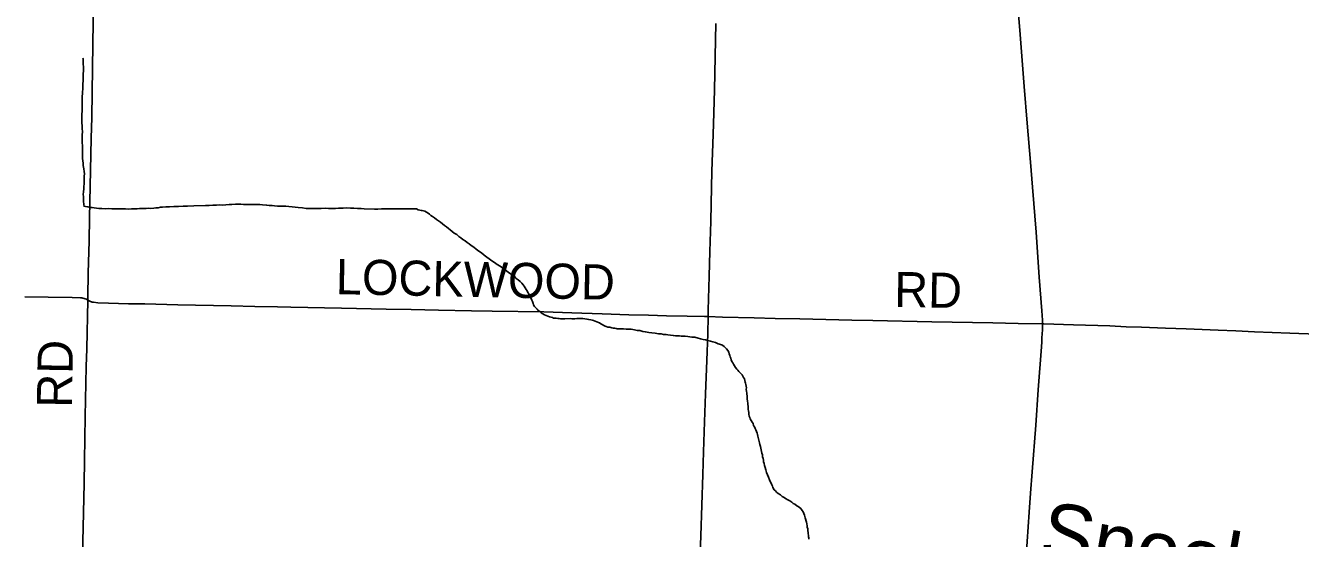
# Model space of a CAD drawing. Extents: x 2.1 to 73.9, y 4 to 26.
# Drawn here: x 43.618 to 44.65, y 23.685 to 24.1 of the extents above; entities that cross this region are included whole.
import ezdxf

# ---------------------------------------------------------------- set-up
doc = ezdxf.new("R2010")
doc.units = 0
for name, color, linetype in [('GM_X_Minor_River', 7, 'Continuous'), ('GM_X_Minor_River_Text', 7, 'Continuous'), ('GM_X_Township_Road', 7, 'Continuous'), ('GM_X_Township_Road_Text', 7, 'Continuous'), ('GM_X_US_Route', 7, 'Continuous')]:
    doc.layers.add(name, color=color, linetype=linetype)

msp = doc.modelspace()

# ---------------------------------------------------------------- linework, layer by layer
at = {"layer": 'GM_X_Minor_River'}
for points in [[(43.6656, 23.9681), (43.6657, 23.9702), (43.6659, 23.9723), (43.6659, 23.9744), (43.666, 23.9765), (43.666, 23.9784), (43.6662, 23.9803), (43.666, 23.9822), (43.6657, 23.9843), (43.6652, 23.9871), (43.665, 23.989), (43.6649, 23.9909), (43.6647, 23.9928), (43.6647, 23.9947), (43.6646, 23.9968), (43.6646, 23.9989), (43.6646, 24.001), (43.6645, 24.0033), (43.6643, 24.0054), (43.6644, 24.0073), (43.6644, 24.0099), (43.6644, 24.0118), (43.6645, 24.0143), (43.6643, 24.017), (43.6642, 24.0193), (43.664, 24.0217), (43.6641, 24.0244), (43.6641, 24.0267), (43.6641, 24.0287), (43.6642, 24.031), (43.6643, 24.039), (43.6643, 24.0411), (43.6644, 24.0432), (43.6646, 24.0451), (43.6646, 24.0468), (43.6648, 24.0489), (43.6649, 24.0511), (43.6649, 24.0534), (43.6651, 24.0555), (43.6652, 24.0572), (43.6652, 24.0593), (43.6652, 24.0616), (43.6653, 24.0635), (43.6653, 24.0656), (43.6653, 24.0673), (43.6652, 24.069), (43.665, 24.0705), (43.665, 24.0719), (43.665, 24.0732), (43.6648, 24.0739), (43.6648, 24.0739)], [(43.9103, 23.9521), (43.9065, 23.9519), (43.9037, 23.9518), (43.9008, 23.9518), (43.8926, 23.952), (43.89, 23.9522), (43.8871, 23.9524), (43.8843, 23.9525), (43.8814, 23.9525), (43.8784, 23.9528), (43.8755, 23.9526), (43.8717, 23.9525), (43.8693, 23.9523), (43.8664, 23.9524), (43.8637, 23.9524), (43.8609, 23.9525), (43.8578, 23.9523), (43.8548, 23.9524), (43.8518, 23.9522), (43.8485, 23.9523), (43.8455, 23.9523), (43.8426, 23.9528), (43.8392, 23.9532), (43.8368, 23.9534), (43.8343, 23.9537), (43.8316, 23.9539), (43.8292, 23.9541), (43.8269, 23.9542), (43.8246, 23.9542), (43.8223, 23.9542), (43.82, 23.9545), (43.8181, 23.9547), (43.8159, 23.9547), (43.8136, 23.9551), (43.8103, 23.9552), (43.8081, 23.9554), (43.8056, 23.9554), (43.8033, 23.9555), (43.8012, 23.9555), (43.7991, 23.9555), (43.797, 23.9556), (43.7949, 23.9556), (43.7927, 23.9557), (43.7904, 23.9557), (43.7883, 23.9557), (43.7854, 23.9556), (43.7832, 23.9554), (43.7807, 23.9553), (43.7782, 23.9551), (43.7757, 23.9552), (43.7731, 23.955), (43.7702, 23.9549), (43.7672, 23.9547), (43.7641, 23.9548), (43.7546, 23.9544), (43.7497, 23.9543), (43.746, 23.9541), (43.7424, 23.954), (43.7386, 23.9539), (43.735, 23.9537), (43.732, 23.9536), (43.7293, 23.9534), (43.7276, 23.9533), (43.7259, 23.9529), (43.724, 23.9528), (43.7224, 23.9526), (43.72, 23.9524), (43.7179, 23.9525), (43.7162, 23.9523), (43.7144, 23.9522), (43.7127, 23.9522), (43.7108, 23.9522), (43.7087, 23.9521), (43.7066, 23.9519), (43.7042, 23.9519), (43.7017, 23.9518), (43.6994, 23.952), (43.6969, 23.9519), (43.6935, 23.9521), (43.6907, 23.952), (43.6882, 23.952), (43.6857, 23.9522), (43.6829, 23.9521), (43.6802, 23.9523), (43.6777, 23.9524), (43.676, 23.9526), (43.6741, 23.9528), (43.6724, 23.953), (43.6707, 23.9532), (43.6688, 23.9536), (43.6671, 23.9539), (43.6658, 23.9541), (43.6656, 23.9552), (43.6656, 23.9564), (43.6655, 23.9573), (43.6655, 23.9592), (43.6653, 23.9604), (43.6653, 23.9619), (43.6652, 23.9636), (43.6654, 23.9659), (43.6656, 23.9681)], [(44.0662, 23.8631), (44.0647, 23.8632), (44.063, 23.863), (44.0607, 23.863), (44.0592, 23.8631), (44.055, 23.8629), (44.054, 23.8629), (44.0523, 23.863), (44.0514, 23.863), (44.0504, 23.8632), (44.0493, 23.8632), (44.0481, 23.8634), (44.0468, 23.8634), (44.0459, 23.8636), (44.0449, 23.864), (44.0438, 23.8643), (44.0426, 23.8647), (44.0413, 23.8652), (44.0398, 23.8656), (44.0385, 23.8662), (44.0372, 23.867), (44.0358, 23.8678), (44.0347, 23.8688), (44.0334, 23.8697), (44.0325, 23.8707), (44.0315, 23.8719), (44.0304, 23.873), (44.0297, 23.8744), (44.0293, 23.8755), (44.0288, 23.877), (44.0282, 23.8782), (44.0277, 23.8793), (44.0269, 23.8807), (44.0264, 23.8818), (44.0258, 23.8832), (44.0251, 23.8843), (44.0245, 23.8856), (44.0236, 23.8868), (44.0229, 23.8881), (44.0221, 23.8893), (44.0212, 23.8904), (44.0201, 23.8918), (44.0188, 23.8931), (44.0173, 23.8945), (44.0156, 23.8957), (44.0139, 23.8976), (44.0111, 23.8993), (44.009, 23.9007), (44.0067, 23.9025), (44.0047, 23.904), (44.0026, 23.9056), (44.0003, 23.9069), (43.9981, 23.9085), (43.9958, 23.91), (43.9898, 23.9145), (43.9874, 23.9164), (43.9853, 23.9178), (43.9832, 23.9194), (43.9813, 23.9209), (43.9793, 23.9223), (43.9776, 23.9236), (43.9759, 23.9248), (43.9742, 23.926), (43.9725, 23.9271), (43.9708, 23.9285), (43.9691, 23.9296), (43.9676, 23.9312), (43.9654, 23.9324), (43.9637, 23.9337), (43.9622, 23.9349), (43.9607, 23.9362), (43.9592, 23.9374), (43.9577, 23.9386), (43.956, 23.9399), (43.9543, 23.9411), (43.9526, 23.9423), (43.9511, 23.9434), (43.9496, 23.9446), (43.9479, 23.9458), (43.9466, 23.9467), (43.9454, 23.9477), (43.9443, 23.9485), (43.943, 23.9493), (43.9417, 23.95), (43.9405, 23.9504), (43.9396, 23.9506), (43.9387, 23.9508), (43.9375, 23.951), (43.9362, 23.9513), (43.9349, 23.9519), (43.9328, 23.9519), (43.9311, 23.9521), (43.9292, 23.9521), (43.9274, 23.952), (43.9252, 23.952), (43.9229, 23.952), (43.9206, 23.9521), (43.9181, 23.9521), (43.9157, 23.952), (43.9132, 23.952), (43.9103, 23.9521)], [(44.2027, 23.7981), (44.2025, 23.7996), (44.2025, 23.8007), (44.2023, 23.8019), (44.2022, 23.803), (44.202, 23.8042), (44.2018, 23.8061), (44.2019, 23.8072), (44.2017, 23.8084), (44.2015, 23.8097), (44.2013, 23.8108), (44.201, 23.8118), (44.2006, 23.8131), (44.2003, 23.8143), (44.1997, 23.8154), (44.199, 23.8166), (44.1984, 23.8175), (44.1977, 23.8185), (44.1967, 23.8194), (44.1958, 23.8202), (44.1949, 23.8214), (44.1941, 23.8223), (44.1932, 23.8235), (44.1915, 23.8262), (44.191, 23.8273), (44.1902, 23.8285), (44.1897, 23.8298), (44.1893, 23.831), (44.1889, 23.8321), (44.1886, 23.8334), (44.188, 23.8346), (44.1877, 23.8361), (44.1869, 23.8373), (44.1858, 23.8386), (44.1851, 23.8396), (44.1839, 23.8405), (44.1821, 23.8419), (44.1792, 23.8427), (44.177, 23.8437), (44.1747, 23.8443), (44.1728, 23.8449), (44.1707, 23.8455), (44.1688, 23.8459), (44.1669, 23.8463), (44.1648, 23.8469), (44.1628, 23.8473), (44.1603, 23.848), (44.1578, 23.8482), (44.1546, 23.8486), (44.1525, 23.8488), (44.1506, 23.8489), (44.1491, 23.8489), (44.1478, 23.8491), (44.1462, 23.8491), (44.1445, 23.8493), (44.1428, 23.8496), (44.1384, 23.85), (44.1371, 23.8502), (44.1348, 23.8504), (44.1329, 23.8507), (44.1307, 23.8509), (44.1282, 23.8513), (44.1255, 23.8517), (44.1229, 23.852), (44.1202, 23.8524), (44.118, 23.8528), (44.1157, 23.8534), (44.1134, 23.8536), (44.1113, 23.8541), (44.1087, 23.8545), (44.1066, 23.8547), (44.1045, 23.8547), (44.1026, 23.8548), (44.1009, 23.8548), (44.0995, 23.8548), (44.0984, 23.8548), (44.0974, 23.855), (44.0965, 23.8552), (44.0954, 23.8553), (44.0942, 23.8555), (44.0931, 23.8557), (44.0914, 23.8561), (44.0899, 23.8563), (44.0885, 23.8567), (44.0876, 23.8571), (44.0866, 23.8575), (44.0851, 23.8585), (44.0842, 23.859), (44.0831, 23.8596), (44.0821, 23.86), (44.081, 23.8606), (44.0795, 23.8612), (44.0783, 23.8616), (44.0772, 23.862), (44.0759, 23.8622), (44.0744, 23.8624), (44.0729, 23.8628), (44.0711, 23.8629), (44.0696, 23.8631), (44.0679, 23.8631), (44.0662, 23.8631)], [(44.2526, 23.6846), (44.2524, 23.6856), (44.2522, 23.6866), (44.2521, 23.6877), (44.2519, 23.6888), (44.2519, 23.6898), (44.2517, 23.6917), (44.2516, 23.693), (44.2512, 23.6944), (44.251, 23.6955), (44.2509, 23.697), (44.2505, 23.6984), (44.2496, 23.7018), (44.2493, 23.7029), (44.2489, 23.7041), (44.2484, 23.7054), (44.2478, 23.7066), (44.2471, 23.7079), (44.2461, 23.7093), (44.245, 23.7102), (44.2439, 23.711), (44.2429, 23.7116), (44.2411, 23.7129), (44.2399, 23.7135), (44.2386, 23.7145), (44.2371, 23.7155), (44.2354, 23.7165), (44.2337, 23.7174), (44.2324, 23.7182), (44.2309, 23.7192), (44.2296, 23.7205), (44.2277, 23.7215), (44.2264, 23.7227), (44.2254, 23.7236), (44.2245, 23.7246), (44.2234, 23.7263), (44.223, 23.7275), (44.2225, 23.7286), (44.2219, 23.73), (44.2212, 23.7313), (44.2206, 23.7326), (44.2197, 23.7347), (44.219, 23.7367), (44.2183, 23.7386), (44.2177, 23.7407), (44.2172, 23.7426), (44.2166, 23.7441), (44.2163, 23.7458), (44.2159, 23.7472), (44.2158, 23.7485), (44.2154, 23.7498), (44.215, 23.7513), (44.2149, 23.7529), (44.2145, 23.7542), (44.2143, 23.7555), (44.214, 23.7569), (44.2136, 23.7582), (44.2133, 23.7597), (44.2129, 23.7611), (44.2126, 23.7626), (44.2115, 23.7668), (44.2111, 23.7679), (44.211, 23.7693), (44.2106, 23.7704), (44.2102, 23.7717), (44.2097, 23.7731), (44.2091, 23.7742), (44.2086, 23.7754), (44.2078, 23.7767), (44.2073, 23.7781), (44.2065, 23.7794), (44.2058, 23.7807), (44.2051, 23.7819), (44.2047, 23.7832), (44.2042, 23.7842), (44.2038, 23.7859), (44.2038, 23.787), (44.2037, 23.7884), (44.2035, 23.7895), (44.2035, 23.7907), (44.2033, 23.7922), (44.2032, 23.7935), (44.203, 23.7948), (44.2028, 23.7962), (44.2027, 23.7981)]]:
    msp.add_lwpolyline(points, dxfattribs=at)
at = {"layer": 'GM_X_Township_Road'}
for points in [[(43.6688, 23.8782), (43.6688, 23.8808), (43.6693, 23.9), (43.6699, 23.9262), (43.6702, 23.9448), (43.6714, 23.9961), (43.6716, 24.0091), (43.672, 24.0259), (43.6728, 24.0663), (43.6733, 24.1033), (43.6738, 24.1303), (43.6742, 24.149), (43.6745, 24.1651), (43.6749, 24.1801), (43.6756, 24.2083), (43.6764, 24.2438), (43.6766, 24.254), (43.6769, 24.2683), (43.6773, 24.2873), (43.6776, 24.305), (43.6784, 24.3385), (43.6786, 24.3556), (43.6789, 24.3755), (43.6791, 24.3857)], [(44.4417, 23.8588), (44.4416, 23.8618), (44.4414, 23.8656), (44.4412, 23.8694), (44.439, 23.8968), (44.4364, 23.9331), (44.4334, 23.9696), (44.4318, 23.9898), (44.4293, 24.0214), (44.4269, 24.0511), (44.4252, 24.0722), (44.4235, 24.0932), (44.4202, 24.1332), (44.4185, 24.1549), (44.4153, 24.193), (44.4134, 24.2143), (44.4111, 24.2432), (44.4087, 24.2745), (44.4075, 24.2924), (44.4046, 24.3287), (44.4022, 24.3629)], [(43.6178, 23.8807), (43.6368, 23.8805), (43.6563, 23.8803), (43.6629, 23.88), (43.6641, 23.8799), (43.6649, 23.8797), (43.6659, 23.8794), (43.6667, 23.8792), (43.6678, 23.8788), (43.6688, 23.8782)], [(43.6583, 23.4068), (43.6583, 23.4072), (43.6582, 23.4094), (43.6582, 23.413), (43.6586, 23.4243), (43.6592, 23.4457), (43.6595, 23.4609), (43.6598, 23.4752), (43.6605, 23.5041), (43.661, 23.5284), (43.6613, 23.5442), (43.6617, 23.561), (43.6628, 23.5949), (43.663, 23.6076), (43.6637, 23.6356), (43.6658, 23.7297), (43.6661, 23.7484), (43.6668, 23.7838), (43.6676, 23.8245), (43.668, 23.8388), (43.6688, 23.8782)], [(43.6688, 23.8782), (43.671, 23.877), (43.6719, 23.8766), (43.6723, 23.8765), (43.6735, 23.8764), (43.6771, 23.876), (43.6855, 23.8757), (43.7019, 23.8752), (43.715, 23.875), (43.7417, 23.8744), (43.7849, 23.8734), (43.8042, 23.873), (43.8225, 23.8726), (43.8331, 23.8724), (43.8741, 23.8716), (43.9105, 23.8708), (43.9307, 23.8704), (43.9527, 23.8699), (43.9794, 23.8694), (43.9962, 23.8691), (44.0379, 23.8685), (44.0606, 23.8678), (44.0851, 23.867), (44.1068, 23.8662), (44.1227, 23.8658), (44.1373, 23.8654), (44.1541, 23.8651), (44.1681, 23.8648), (44.1709, 23.8648)], [(44.1709, 23.8648), (44.1826, 23.8644), (44.2081, 23.8638), (44.2252, 23.8633), (44.2451, 23.8629), (44.2873, 23.8619), (44.3044, 23.8615), (44.352, 23.8606), (44.4014, 23.8597), (44.4219, 23.8593), (44.4417, 23.8588)], [(44.4145, 23.4808), (44.4162, 23.5043), (44.4179, 23.5282), (44.4186, 23.5381), (44.4197, 23.5527), (44.4213, 23.5731), (44.4238, 23.6072), (44.4252, 23.6268), (44.426, 23.6385), (44.4283, 23.6705), (44.4292, 23.6826), (44.4308, 23.7064), (44.4319, 23.7219), (44.4332, 23.739), (44.4361, 23.7768), (44.4382, 23.8056), (44.4407, 23.8403), (44.441, 23.8443), (44.4412, 23.8476), (44.4414, 23.8509), (44.4416, 23.854), (44.4417, 23.8583), (44.4417, 23.8588)], [(44.4417, 23.8588), (44.4428, 23.8588), (44.4667, 23.8582), (44.4962, 23.8572), (44.5093, 23.8566), (44.5217, 23.8562), (44.5413, 23.8555), (44.558, 23.8548), (44.5838, 23.8537), (44.5981, 23.8532), (44.6133, 23.8525), (44.6419, 23.8514), (44.6639, 23.8505), (44.6648, 23.8505)]]:
    msp.add_lwpolyline(points, dxfattribs=at)
at = {"layer": 'GM_X_US_Route'}
msp.add_lwpolyline([(44.1645, 23.6727), (44.165, 23.6873), (44.1667, 23.737), (44.1673, 23.7553), (44.1681, 23.7795), (44.1689, 23.8022), (44.1698, 23.8292), (44.1706, 23.8507), (44.1709, 23.8648), (44.171, 23.8699), (44.1719, 23.8976), (44.1724, 23.9175), (44.1732, 23.9417), (44.1734, 23.956), (44.1741, 23.9824), (44.175, 24.0123), (44.1755, 24.0297), (44.176, 24.0483), (44.1772, 24.1021)], dxfattribs=at)

# ---------------------------------------------------------------- texts
at = {"layer": 'GM_X_Minor_River_Text'}
msp.add_text('Snooks', height=0.04737, rotation=350.0492, dxfattribs=at).set_placement((44.4377, 23.6691))
at = {"layer": 'GM_X_Township_Road_Text'}
for s, rotation, p in [('LOCKWOOD', 358.8201, (43.8694, 23.883)), ('RD', 359.0128, (44.3214, 23.8726)), ('RD', 89.0118, (43.656, 23.7908))]:
    msp.add_text(s, height=0.02841, rotation=rotation, dxfattribs=at).set_placement(p)

doc.saveas('drawing.dxf')
